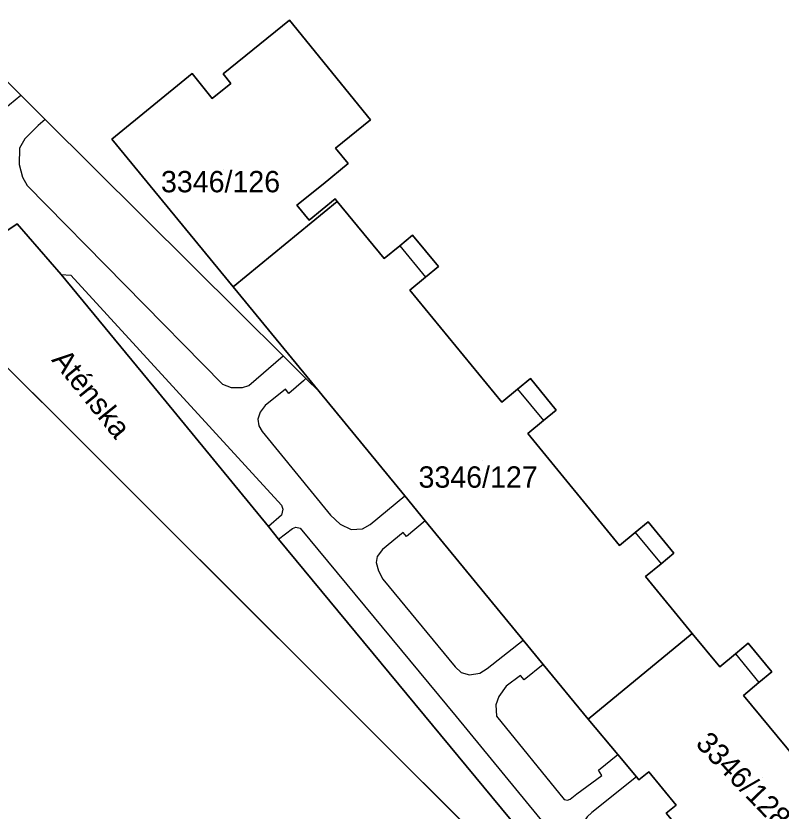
# Model space of a CAD drawing. Extents: x -262715 to -259381, y -1237238 to -1231182.
# Drawn here: x -262332.8 to -262261.2, y -1235281.6 to -1235207.2 of the extents above; entities that cross this region are included whole.
import ezdxf

# ---------------------------------------------------------------- set-up
doc = ezdxf.new("R2010")
doc.units = 0
for name, color, linetype in [('body_kn', 7, 'Continuous'), ('kladpar_druhypozemkov', 7, 'Continuous'), ('kladpar_hranice', 7, 'Continuous'), ('kladpar_parcelnecisla', 7, 'Continuous'), ('kladpar_plochy', 7, 'Continuous'), ('popisy', 7, 'Continuous'), ('zappar_hrandruhpozemk', 7, 'Continuous')]:
    doc.layers.add(name, color=color, linetype=linetype)

msp = doc.modelspace()

# ---------------------------------------------------------------- linework, layer by layer
at = {"layer": 'body_kn'}
for p, q in [((-262307.2, -1235207.55), (-262307.2, -1235207.55)), ((-262307.2, -1235207.55), (-262307.2, -1235207.55)), ((-262316.32, -1235212.55), (-262316.32, -1235212.55)), ((-262313.41, -1235212.58), (-262313.41, -1235212.58)), ((-262312.68, -1235213.47), (-262312.68, -1235213.47)), ((-262332.36, -1235214.59), (-262332.36, -1235214.59)), ((-262314.43, -1235214.89), (-262314.43, -1235214.89)), ((-262330.07, -1235216.86), (-262330.07, -1235216.86)), ((-262330.07, -1235216.86), (-262330.07, -1235216.86)), ((-262299.62, -1235216.9), (-262299.62, -1235216.9)), ((-262330.73, -1235217.42), (-262330.73, -1235217.42)), ((-262331.98, -1235218.67), (-262331.98, -1235218.67)), ((-262323.82, -1235218.71), (-262323.82, -1235218.71)), ((-262332.46, -1235219.55), (-262332.46, -1235219.55)), ((-262302.87, -1235219.54), (-262302.87, -1235219.54)), ((-262332.49, -1235221.07), (-262332.49, -1235221.07)), ((-262301.7, -1235220.99), (-262301.7, -1235220.99)), ((-262332.19, -1235222.26), (-262332.19, -1235222.26)), ((-262331.76, -1235223.03), (-262331.76, -1235223.03)), ((-262304.05, -1235222.9), (-262304.05, -1235222.9)), ((-262302.92, -1235224.29), (-262302.92, -1235224.29)), ((-262302.73, -1235224.53), (-262302.73, -1235224.53)), ((-262302.73, -1235224.53), (-262302.73, -1235224.53)), ((-262306.49, -1235224.87), (-262306.49, -1235224.87)), ((-262305.36, -1235226.27), (-262305.36, -1235226.27)), ((-262332.7, -1235226.63), (-262332.7, -1235226.63)), ((-262295.67, -1235227.68), (-262295.67, -1235227.68)), ((-262296.87, -1235228.67), (-262296.87, -1235228.67)), ((-262296.87, -1235228.67), (-262296.87, -1235228.67)), ((-262298.34, -1235229.87), (-262298.34, -1235229.87)), ((-262293.25, -1235230.63), (-262293.25, -1235230.63)), ((-262328.58, -1235231.36), (-262328.58, -1235231.36)), ((-262328.58, -1235231.36), (-262328.58, -1235231.36)), ((-262327.67, -1235231.42), (-262327.67, -1235231.42)), ((-262294.45, -1235231.61), (-262294.45, -1235231.61)), ((-262312.47, -1235232.53), (-262312.47, -1235232.53)), ((-262295.92, -1235232.82), (-262295.92, -1235232.82)), ((-262311.81, -1235234.98), (-262311.81, -1235234.98)), ((-262307.78, -1235238.99), (-262307.78, -1235238.99)), ((-262305.65, -1235241.11), (-262305.65, -1235241.11)), ((-262305.65, -1235241.11), (-262305.65, -1235241.11)), ((-262284.63, -1235241.12), (-262284.63, -1235241.12)), ((-262313.46, -1235241.64), (-262313.46, -1235241.64)), ((-262312.64, -1235241.95), (-262312.64, -1235241.95)), ((-262311.59, -1235241.95), (-262311.59, -1235241.95)), ((-262311.01, -1235241.75), (-262311.01, -1235241.75)), ((-262305.88, -1235241.31), (-262305.88, -1235241.31)), ((-262319.45, -1235242.41), (-262319.45, -1235242.41)), ((-262307.57, -1235242.1), (-262307.57, -1235242.1)), ((-262307.24, -1235242.51), (-262307.24, -1235242.51)), ((-262304.42, -1235242.33), (-262304.42, -1235242.33)), ((-262304.42, -1235242.33), (-262304.42, -1235242.33)), ((-262285.83, -1235242.1), (-262285.83, -1235242.1)), ((-262285.83, -1235242.1), (-262285.83, -1235242.1)), ((-262287.3, -1235243.31), (-262287.3, -1235243.31)), ((-262309.48, -1235243.63), (-262309.48, -1235243.63)), ((-262282.22, -1235244.06), (-262282.22, -1235244.06)), ((-262310.17, -1235244.91), (-262310.17, -1235244.91)), ((-262309.95, -1235244.25), (-262309.95, -1235244.25)), ((-262310.07, -1235245.53), (-262310.07, -1235245.53)), ((-262283.42, -1235245.04), (-262283.42, -1235245.04)), ((-262309.75, -1235246.07), (-262309.75, -1235246.07)), ((-262284.89, -1235246.25), (-262284.89, -1235246.25)), ((-262326.09, -1235247.6), (-262326.09, -1235247.6)), ((-262296.39, -1235252.1), (-262296.39, -1235252.1)), ((-262307.95, -1235252.95), (-262307.95, -1235252.95)), ((-262307.82, -1235253.35), (-262307.82, -1235253.35)), ((-262307.95, -1235253.89), (-262307.95, -1235253.89)), ((-262303.34, -1235253.9), (-262303.34, -1235253.9)), ((-262294.48, -1235254.44), (-262294.48, -1235254.44)), ((-262294.48, -1235254.44), (-262294.48, -1235254.44)), ((-262273.61, -1235254.54), (-262273.61, -1235254.54)), ((-262309.17, -1235254.97), (-262309.17, -1235254.97)), ((-262306.91, -1235255.14), (-262306.91, -1235255.14)), ((-262306.59, -1235255.01), (-262306.59, -1235255.01)), ((-262306.18, -1235255.11), (-262306.18, -1235255.11)), ((-262302.44, -1235254.75), (-262302.44, -1235254.75)), ((-262301.41, -1235255.25), (-262301.41, -1235255.25)), ((-262300.36, -1235255.17), (-262300.36, -1235255.17)), ((-262299.65, -1235254.79), (-262299.65, -1235254.79)), ((-262296.55, -1235255.53), (-262296.55, -1235255.53)), ((-262296.25, -1235255.9), (-262296.25, -1235255.9)), ((-262274.81, -1235255.53), (-262274.81, -1235255.53)), ((-262274.81, -1235255.53), (-262274.81, -1235255.53)), ((-262308.21, -1235256.14), (-262308.21, -1235256.14)), ((-262308.21, -1235256.14), (-262308.21, -1235256.14)), ((-262276.28, -1235256.73), (-262276.28, -1235256.73)), ((-262298.49, -1235257.11), (-262298.49, -1235257.11)), ((-262271.21, -1235257.47), (-262271.21, -1235257.47)), ((-262299.09, -1235258.32), (-262299.09, -1235258.32)), ((-262298.99, -1235257.77), (-262298.99, -1235257.77)), ((-262272.4, -1235258.46), (-262272.4, -1235258.46)), ((-262298.87, -1235259.1), (-262298.87, -1235259.1)), ((-262273.87, -1235259.66), (-262273.87, -1235259.66)), ((-262298.45, -1235259.89), (-262298.45, -1235259.89)), ((-262269.5, -1235264.99), (-262269.5, -1235264.99)), ((-262269.5, -1235264.99), (-262269.5, -1235264.99)), ((-262285.3, -1235265.61), (-262285.3, -1235265.61)), ((-262264.25, -1235265.9), (-262264.25, -1235265.9)), ((-262265.44, -1235266.9), (-262265.44, -1235266.9)), ((-262265.44, -1235266.9), (-262265.44, -1235266.9)), ((-262283.43, -1235267.88), (-262283.43, -1235267.88)), ((-262283.43, -1235267.88), (-262283.43, -1235267.88)), ((-262291.68, -1235268.11), (-262291.68, -1235268.11)), ((-262291.13, -1235268.63), (-262291.13, -1235268.63)), ((-262289.38, -1235268.68), (-262289.38, -1235268.68)), ((-262288.67, -1235268.26), (-262288.67, -1235268.26)), ((-262266.91, -1235268.11), (-262266.91, -1235268.11)), ((-262262.03, -1235268.57), (-262262.03, -1235268.57)), ((-262290.33, -1235268.85), (-262290.33, -1235268.85)), ((-262285.55, -1235268.91), (-262285.55, -1235268.91)), ((-262285.21, -1235269.32), (-262285.21, -1235269.32)), ((-262286.91, -1235269.92), (-262286.91, -1235269.92)), ((-262263.23, -1235269.56), (-262263.23, -1235269.56)), ((-262287.6, -1235270.88), (-262287.6, -1235270.88)), ((-262264.69, -1235270.78), (-262264.69, -1235270.78)), ((-262287.88, -1235271.66), (-262287.88, -1235271.66)), ((-262291.57, -1235272.74), (-262291.57, -1235272.74)), ((-262287.8, -1235272.71), (-262287.8, -1235272.71)), ((-262279.24, -1235272.99), (-262279.24, -1235272.99)), ((-262276.46, -1235276.32), (-262276.46, -1235276.32)), ((-262278.27, -1235277.78), (-262278.27, -1235277.78)), ((-262277.95, -1235278.29), (-262277.95, -1235278.29)), ((-262274.71, -1235278.4), (-262274.71, -1235278.4)), ((-262274.71, -1235278.4), (-262274.71, -1235278.4)), ((-262273.55, -1235277.92), (-262273.55, -1235277.92)), ((-262274.48, -1235278.68), (-262274.48, -1235278.68)), ((-262281.47, -1235280.51), (-262281.47, -1235280.51)), ((-262281.15, -1235280.58), (-262281.15, -1235280.58)), ((-262280.91, -1235280.48), (-262280.91, -1235280.48)), ((-262280.29, -1235280), (-262280.29, -1235280)), ((-262271, -1235281.05), (-262271, -1235281.05))]:
    msp.add_line(p, q, dxfattribs=at)
at = {"layer": 'kladpar_druhypozemkov'}
for p, q in [((-262313.35, -1235221.55), (-262313.35, -1235221.55)), ((-262289.1, -1235248.76), (-262289.1, -1235248.76)), ((-262262.86, -1235278.45), (-262262.86, -1235278.45))]:
    msp.add_line(p, q, dxfattribs=at)
at = {"layer": 'kladpar_hranice'}
for points in [[(-262400.25, -1235147.22), (-262400.66, -1235148.79), (-262400.7, -1235150.19), (-262400.22, -1235153.33), (-262398.5, -1235155.26), (-262382.88, -1235173.89), (-262363.92, -1235196.58), (-262346.53, -1235217.71), (-262345.64, -1235218.58), (-262344.4, -1235219.5), (-262342.79, -1235219.92), (-262340.97, -1235219.86), (-262338.96, -1235219.52), (-262336.44, -1235222.15), (-262336.92, -1235223.09), (-262337.32, -1235224.65), (-262337.22, -1235226.56), (-262336.43, -1235229.13), (-262332.7, -1235226.63), (-262328.58, -1235231.36), (-262319.45, -1235242.41), (-262309.17, -1235254.97), (-262308.21, -1235256.14), (-262281.8, -1235288.08)], [(-262304.42, -1235242.33), (-262305.65, -1235241.11), (-262307.78, -1235238.99), (-262311.81, -1235234.98), (-262330.07, -1235216.86), (-262332.36, -1235214.59), (-262332.92, -1235214.03), (-262363.61, -1235183.58), (-262370.94, -1235176.3), (-262400.02, -1235147.45)], [(-262415.13, -1235158.86), (-262415.01, -1235158.98), (-262411.59, -1235162.39), (-262409.71, -1235164.26), (-262346.99, -1235226.77), (-262326.09, -1235247.6), (-262263.33, -1235310.25)], [(-262260.36, -1235313.22), (-262263.33, -1235310.25), (-262271.96, -1235299.88), (-262273.09, -1235298.53), (-262281.8, -1235288.08), (-262308.21, -1235256.14), (-262309.17, -1235254.97), (-262319.45, -1235242.41), (-262328.58, -1235231.36), (-262332.7, -1235226.63), (-262336.43, -1235229.13), (-262337.22, -1235226.56), (-262337.32, -1235224.65), (-262336.92, -1235223.09), (-262336.44, -1235222.15), (-262338.96, -1235219.52), (-262340.97, -1235219.86), (-262342.79, -1235219.92), (-262344.4, -1235219.5), (-262345.64, -1235218.58), (-262346.53, -1235217.71), (-262363.92, -1235196.58), (-262382.88, -1235173.89)], [(-262307.2, -1235207.55), (-262299.62, -1235216.9), (-262302.87, -1235219.54), (-262301.7, -1235220.99), (-262304.05, -1235222.9), (-262306.49, -1235224.87), (-262305.36, -1235226.27), (-262302.92, -1235224.29), (-262302.73, -1235224.53), (-262312.47, -1235232.53), (-262323.82, -1235218.71), (-262316.32, -1235212.55), (-262314.43, -1235214.89), (-262312.68, -1235213.47), (-262313.41, -1235212.58), (-262307.2, -1235207.55)], [(-262255.81, -1235281.48), (-262264.69, -1235270.78), (-262263.23, -1235269.56), (-262262.03, -1235268.57), (-262264.25, -1235265.9), (-262265.44, -1235266.9), (-262266.91, -1235268.11), (-262269.5, -1235264.99), (-262273.87, -1235259.66), (-262272.4, -1235258.46), (-262271.21, -1235257.47), (-262273.61, -1235254.54), (-262274.81, -1235255.53), (-262276.28, -1235256.73), (-262284.89, -1235246.25), (-262283.42, -1235245.04), (-262282.22, -1235244.06), (-262284.63, -1235241.12), (-262285.83, -1235242.1), (-262287.3, -1235243.31), (-262295.92, -1235232.82), (-262294.45, -1235231.61), (-262293.25, -1235230.63), (-262295.67, -1235227.68), (-262296.87, -1235228.67), (-262298.34, -1235229.87), (-262302.73, -1235224.53), (-262302.92, -1235224.29), (-262305.36, -1235226.27), (-262306.49, -1235224.87), (-262304.05, -1235222.9), (-262301.7, -1235220.99), (-262302.87, -1235219.54), (-262299.62, -1235216.9), (-262307.2, -1235207.55), (-262313.41, -1235212.58), (-262312.68, -1235213.47), (-262314.43, -1235214.89), (-262316.32, -1235212.55), (-262323.82, -1235218.71), (-262312.47, -1235232.53), (-262304.42, -1235242.33)], [(-262332.92, -1235214.03), (-262332.36, -1235214.59), (-262330.07, -1235216.86), (-262311.81, -1235234.98), (-262307.78, -1235238.99), (-262305.65, -1235241.11), (-262304.42, -1235242.33)], [(-262302.73, -1235224.53), (-262298.34, -1235229.87), (-262296.87, -1235228.67), (-262295.67, -1235227.68), (-262293.25, -1235230.63), (-262294.45, -1235231.61), (-262295.92, -1235232.82), (-262287.3, -1235243.31), (-262285.83, -1235242.1), (-262284.63, -1235241.12), (-262282.22, -1235244.06), (-262283.42, -1235245.04), (-262284.89, -1235246.25), (-262276.28, -1235256.73), (-262274.81, -1235255.53), (-262273.61, -1235254.54), (-262271.21, -1235257.47), (-262272.4, -1235258.46), (-262273.87, -1235259.66), (-262269.5, -1235264.99), (-262279.24, -1235272.99), (-262283.43, -1235267.88), (-262285.3, -1235265.61), (-262294.48, -1235254.44), (-262296.39, -1235252.1), (-262304.42, -1235242.33), (-262312.47, -1235232.53), (-262302.73, -1235224.53)], [(-262263.33, -1235310.25), (-262326.09, -1235247.6), (-262346.99, -1235226.77)], [(-262304.42, -1235242.33), (-262296.39, -1235252.1), (-262294.48, -1235254.44), (-262285.3, -1235265.61), (-262283.43, -1235267.88), (-262279.24, -1235272.99), (-262276.46, -1235276.32), (-262274.71, -1235278.4), (-262274.48, -1235278.68), (-262273.55, -1235277.92), (-262271, -1235281.05), (-262271.93, -1235281.81), (-262267.95, -1235286.53), (-262267.04, -1235285.76), (-262264.43, -1235288.85), (-262265.35, -1235289.63), (-262263.69, -1235291.66), (-262260.69, -1235295.34)], [(-262260.69, -1235295.34), (-262263.69, -1235291.66), (-262265.35, -1235289.63), (-262264.43, -1235288.85), (-262267.04, -1235285.76), (-262267.95, -1235286.53), (-262271.93, -1235281.81), (-262271, -1235281.05), (-262273.55, -1235277.92), (-262274.48, -1235278.68), (-262274.71, -1235278.4), (-262276.46, -1235276.32), (-262279.24, -1235272.99), (-262269.5, -1235264.99)], [(-262269.5, -1235264.99), (-262266.91, -1235268.11), (-262265.44, -1235266.9), (-262264.25, -1235265.9), (-262262.03, -1235268.57), (-262263.23, -1235269.56), (-262264.69, -1235270.78), (-262255.81, -1235281.48)]]:
    msp.add_lwpolyline(points, dxfattribs=at)
at = {"layer": 'kladpar_plochy'}
for p, q in [((-262307.2, -1235207.55), (-262313.41, -1235212.58)), ((-262299.62, -1235216.9), (-262307.2, -1235207.55)), ((-262316.32, -1235212.55), (-262323.82, -1235218.71)), ((-262314.43, -1235214.89), (-262316.32, -1235212.55)), ((-262313.41, -1235212.58), (-262312.68, -1235213.47)), ((-262312.68, -1235213.47), (-262314.43, -1235214.89)), ((-262332.36, -1235214.59), (-262332.92, -1235214.03)), ((-262330.07, -1235216.86), (-262332.36, -1235214.59)), ((-262311.81, -1235234.98), (-262330.07, -1235216.86)), ((-262302.87, -1235219.54), (-262299.62, -1235216.9)), ((-262323.82, -1235218.71), (-262312.47, -1235232.53)), ((-262301.7, -1235220.99), (-262302.87, -1235219.54)), ((-262304.05, -1235222.9), (-262301.7, -1235220.99)), ((-262306.49, -1235224.87), (-262304.05, -1235222.9)), ((-262302.92, -1235224.29), (-262305.36, -1235226.27)), ((-262302.73, -1235224.53), (-262302.92, -1235224.29)), ((-262298.34, -1235229.87), (-262302.73, -1235224.53)), ((-262305.36, -1235226.27), (-262306.49, -1235224.87)), ((-262346.99, -1235226.77), (-262326.09, -1235247.6)), ((-262295.67, -1235227.68), (-262296.87, -1235228.67)), ((-262293.25, -1235230.63), (-262295.67, -1235227.68)), ((-262296.87, -1235228.67), (-262298.34, -1235229.87)), ((-262294.45, -1235231.61), (-262293.25, -1235230.63)), ((-262295.92, -1235232.82), (-262294.45, -1235231.61)), ((-262312.47, -1235232.53), (-262304.42, -1235242.33)), ((-262287.3, -1235243.31), (-262295.92, -1235232.82)), ((-262307.78, -1235238.99), (-262311.81, -1235234.98)), ((-262305.65, -1235241.11), (-262307.78, -1235238.99)), ((-262304.42, -1235242.33), (-262305.65, -1235241.11)), ((-262284.63, -1235241.12), (-262285.83, -1235242.1)), ((-262282.22, -1235244.06), (-262284.63, -1235241.12)), ((-262285.83, -1235242.1), (-262287.3, -1235243.31)), ((-262283.42, -1235245.04), (-262282.22, -1235244.06)), ((-262284.89, -1235246.25), (-262283.42, -1235245.04)), ((-262276.28, -1235256.73), (-262284.89, -1235246.25)), ((-262326.09, -1235247.6), (-262263.33, -1235310.25)), ((-262273.61, -1235254.54), (-262274.81, -1235255.53)), ((-262271.21, -1235257.47), (-262273.61, -1235254.54)), ((-262274.81, -1235255.53), (-262276.28, -1235256.73)), ((-262272.4, -1235258.46), (-262271.21, -1235257.47)), ((-262273.87, -1235259.66), (-262272.4, -1235258.46)), ((-262269.5, -1235264.99), (-262273.87, -1235259.66)), ((-262266.91, -1235268.11), (-262269.5, -1235264.99)), ((-262264.25, -1235265.9), (-262265.44, -1235266.9)), ((-262262.03, -1235268.57), (-262264.25, -1235265.9)), ((-262265.44, -1235266.9), (-262266.91, -1235268.11)), ((-262263.23, -1235269.56), (-262262.03, -1235268.57)), ((-262264.69, -1235270.78), (-262263.23, -1235269.56)), ((-262255.81, -1235281.48), (-262264.69, -1235270.78))]:
    msp.add_line(p, q, dxfattribs=at)
for points in [[(-262307.2, -1235207.55), (-262299.62, -1235216.9), (-262302.87, -1235219.54), (-262301.7, -1235220.99), (-262304.05, -1235222.9), (-262306.49, -1235224.87), (-262305.36, -1235226.27), (-262302.92, -1235224.29), (-262302.73, -1235224.53), (-262312.47, -1235232.53), (-262323.82, -1235218.71), (-262316.32, -1235212.55), (-262314.43, -1235214.89), (-262312.68, -1235213.47), (-262313.41, -1235212.58)], [(-262302.73, -1235224.53), (-262298.34, -1235229.87), (-262296.87, -1235228.67), (-262295.67, -1235227.68), (-262293.25, -1235230.63), (-262294.45, -1235231.61), (-262295.92, -1235232.82), (-262287.3, -1235243.31), (-262285.83, -1235242.1), (-262284.63, -1235241.12), (-262282.22, -1235244.06), (-262283.42, -1235245.04), (-262284.89, -1235246.25), (-262276.28, -1235256.73), (-262274.81, -1235255.53), (-262273.61, -1235254.54), (-262271.21, -1235257.47), (-262272.4, -1235258.46), (-262273.87, -1235259.66), (-262269.5, -1235264.99), (-262279.24, -1235272.99), (-262283.43, -1235267.88), (-262285.3, -1235265.61), (-262294.48, -1235254.44), (-262296.39, -1235252.1), (-262304.42, -1235242.33), (-262312.47, -1235232.53)]]:
    msp.add_lwpolyline(points, close=True, dxfattribs=at)
for points in [[(-262332.92, -1235214.03), (-262332.36, -1235214.59), (-262330.07, -1235216.86), (-262311.81, -1235234.98), (-262307.78, -1235238.99), (-262305.65, -1235241.11), (-262304.42, -1235242.33), (-262296.39, -1235252.1), (-262294.48, -1235254.44), (-262285.3, -1235265.61), (-262283.43, -1235267.88), (-262279.24, -1235272.99), (-262276.46, -1235276.32), (-262274.71, -1235278.4), (-262274.48, -1235278.68), (-262273.55, -1235277.92), (-262271, -1235281.05), (-262271.93, -1235281.81)], [(-262263.33, -1235310.25), (-262326.09, -1235247.6), (-262346.99, -1235226.77)], [(-262281.8, -1235288.08), (-262308.21, -1235256.14), (-262309.17, -1235254.97), (-262319.45, -1235242.41), (-262328.58, -1235231.36), (-262332.7, -1235226.63), (-262336.43, -1235229.13)], [(-262336.43, -1235229.13), (-262332.7, -1235226.63), (-262328.58, -1235231.36), (-262319.45, -1235242.41), (-262309.17, -1235254.97), (-262308.21, -1235256.14), (-262281.8, -1235288.08)], [(-262260.69, -1235295.34), (-262263.69, -1235291.66), (-262265.35, -1235289.63), (-262264.43, -1235288.85), (-262267.04, -1235285.76), (-262267.95, -1235286.53), (-262271.93, -1235281.81), (-262271, -1235281.05), (-262273.55, -1235277.92), (-262274.48, -1235278.68), (-262274.71, -1235278.4), (-262276.46, -1235276.32), (-262279.24, -1235272.99), (-262269.5, -1235264.99), (-262266.91, -1235268.11), (-262265.44, -1235266.9), (-262264.25, -1235265.9), (-262262.03, -1235268.57), (-262263.23, -1235269.56), (-262264.69, -1235270.78), (-262255.81, -1235281.48)]]:
    msp.add_lwpolyline(points, dxfattribs=at)
at = {"layer": 'zappar_hrandruhpozemk'}
for p, q in [((-262331.76, -1235223.03), (-262313.46, -1235241.64)), ((-262296.87, -1235228.67), (-262294.45, -1235231.61)), ((-262296.87, -1235228.67), (-262294.45, -1235231.61)), ((-262328.58, -1235231.36), (-262327.67, -1235231.42)), ((-262327.67, -1235231.42), (-262307.95, -1235252.95)), ((-262285.83, -1235242.1), (-262283.42, -1235245.04)), ((-262285.83, -1235242.1), (-262283.42, -1235245.04)), ((-262309.75, -1235246.07), (-262303.34, -1235253.9)), ((-262306.18, -1235255.11), (-262291.57, -1235272.74)), ((-262274.81, -1235255.53), (-262272.4, -1235258.46)), ((-262274.81, -1235255.53), (-262272.4, -1235258.46)), ((-262298.45, -1235259.89), (-262291.68, -1235268.11)), ((-262265.44, -1235266.9), (-262263.23, -1235269.56)), ((-262265.44, -1235266.9), (-262263.23, -1235269.56)), ((-262287.8, -1235272.71), (-262281.47, -1235280.51))]:
    msp.add_line(p, q, dxfattribs=at)
for points in [[(-262337.04, -1235217.08), (-262336.43, -1235217.42), (-262335.88, -1235217.4), (-262335.57, -1235217.2), (-262332.36, -1235214.59)], [(-262330.07, -1235216.86), (-262330.73, -1235217.42), (-262331.98, -1235218.67), (-262332.46, -1235219.55), (-262332.49, -1235221.07), (-262332.19, -1235222.26), (-262331.76, -1235223.03)], [(-262313.46, -1235241.64), (-262312.64, -1235241.95), (-262311.59, -1235241.95), (-262311.01, -1235241.75), (-262307.78, -1235238.99)], [(-262305.65, -1235241.11), (-262305.88, -1235241.31), (-262307.24, -1235242.51), (-262307.57, -1235242.1), (-262309.48, -1235243.63), (-262309.95, -1235244.25), (-262310.17, -1235244.91), (-262310.07, -1235245.53), (-262309.75, -1235246.07)], [(-262303.34, -1235253.9), (-262302.44, -1235254.75), (-262301.41, -1235255.25), (-262300.36, -1235255.17), (-262299.65, -1235254.79), (-262296.39, -1235252.1)], [(-262307.95, -1235252.95), (-262307.82, -1235253.35), (-262307.95, -1235253.89), (-262309.17, -1235254.97)], [(-262294.48, -1235254.44), (-262296.25, -1235255.9), (-262296.55, -1235255.53), (-262298.49, -1235257.11), (-262298.99, -1235257.77), (-262299.09, -1235258.32), (-262298.87, -1235259.1), (-262298.45, -1235259.89)], [(-262308.21, -1235256.14), (-262306.91, -1235255.14), (-262306.59, -1235255.01), (-262306.18, -1235255.11)], [(-262291.68, -1235268.11), (-262291.13, -1235268.63), (-262290.33, -1235268.85), (-262289.38, -1235268.68), (-262288.67, -1235268.26), (-262285.3, -1235265.61)], [(-262283.43, -1235267.88), (-262285.21, -1235269.32), (-262285.55, -1235268.91), (-262286.91, -1235269.92), (-262287.6, -1235270.88), (-262287.88, -1235271.66), (-262287.8, -1235272.71)], [(-262291.57, -1235272.74), (-262282.76, -1235283.51), (-262272.57, -1235296.04), (-262272.17, -1235296.69), (-262272.3, -1235297.74), (-262272.47, -1235298.11), (-262273.09, -1235298.53)], [(-262281.47, -1235280.51), (-262281.15, -1235280.58), (-262280.91, -1235280.48), (-262280.29, -1235280), (-262277.95, -1235278.29), (-262278.27, -1235277.78), (-262276.46, -1235276.32)], [(-262274.71, -1235278.4), (-262278.88, -1235281.74), (-262279.33, -1235282.15), (-262279.57, -1235282.53), (-262279.44, -1235283.01)]]:
    msp.add_lwpolyline(points, dxfattribs=at)

# ---------------------------------------------------------------- texts
at = {"layer": 'kladpar_parcelnecisla'}
for s, p in [('3346/126', (-262319.224, -1235223.67)), ('3346/127', (-262295.107, -1235251.33))]:
    msp.add_text(s, height=2, dxfattribs=at).set_placement(p)
msp.add_text('3346/128', height=2, rotation=314, dxfattribs=at).set_placement((-262269.259, -1235275.377))
at = {"layer": 'popisy'}
msp.add_text('Aténska', height=2, rotation=309, dxfattribs=at).set_placement((-262329.54, -1235239.391))

doc.saveas('drawing.dxf')
